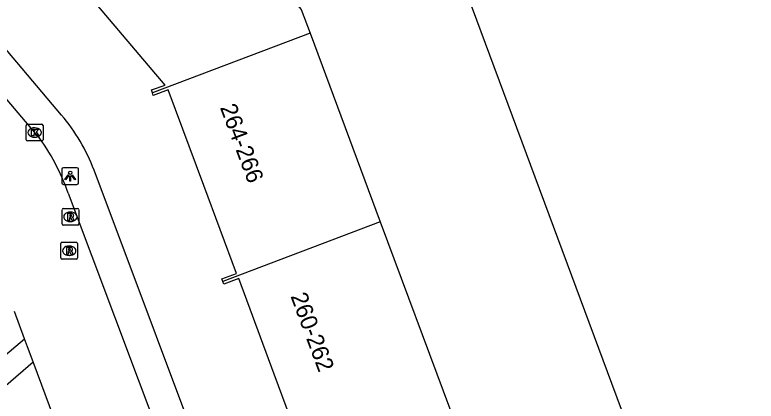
# Model space of a CAD drawing. Extents: x 162172 to 163187, y 382874 to 383684.
# Drawn here: x 162346.74 to 162390.96, y 383168.82 to 383191.84 of the extents above; entities that cross this region are included whole.
import ezdxf

# ---------------------------------------------------------------- set-up
doc = ezdxf.new("R2010")
doc.units = 0
for name, color, linetype in [('IMGEO_Haag', 7, 'Continuous'), ('IMGEO_Kolk', 7, 'Continuous'), ('IMGEO_Lichtpunt', 7, 'Continuous'), ('IMGEO_Pand', 7, 'Continuous'), ('IMGEO_Pand_nummerreeks', 7, 'Continuous'), ('IMGEO_Rijbaan_lokaal_open', 7, 'Continuous'), ('IMGEO_Rioolput', 7, 'Continuous'), ('IMGEO_Voetpad_open', 7, 'Continuous')]:
    doc.layers.add(name, color=color, linetype=linetype)

msp = doc.modelspace()

# ---------------------------------------------------------------- linework, layer by layer
at = {"layer": 'IMGEO_Haag'}
msp.add_lwpolyline([(162337.483, 383164.232), (162338.468, 383163.089), (162347.838, 383171.163)], dxfattribs=at)
at = {"layer": 'IMGEO_Kolk'}
for p, q in [((162347.497, 383185.332), (162348.349, 383185.332)), ((162347.422, 383184.406), (162347.422, 383185.258)), ((162347.91, 383185.112), (162347.935, 383185.112)), ((162348.423, 383185.258), (162348.423, 383184.406)), ((162347.933, 383184.552), (162347.908, 383184.552)), ((162348.349, 383184.332), (162347.497, 383184.332))]:
    msp.add_line(p, q, dxfattribs=at)
for points in [[(162347.497, 383185.332), (162348.349, 383185.332)], [(162347.422, 383184.406), (162347.422, 383185.258)], [(162347.743, 383185.032), (162347.866, 383185.032), (162347.866, 383184.881), (162347.996, 383185.032), (162348.16, 383185.032), (162348.014, 383184.881), (162348.167, 383184.632), (162348.015, 383184.632), (162347.93, 383184.796), (162347.866, 383184.729), (162347.866, 383184.632), (162347.743, 383184.632), (162347.743, 383185.032)], [(162348.423, 383185.258), (162348.423, 383184.406)], [(162348.349, 383184.332), (162347.497, 383184.332)]]:
    msp.add_lwpolyline(points, dxfattribs=at)
for centre, start, end in [((162347.499, 383185.256), 91.552, 178.448), ((162347.499, 383185.256), 91.552, 178.448), ((162348.347, 383185.256), 1.552, 88.448), ((162348.347, 383185.256), 1.552, 88.448), ((162347.499, 383184.408), 181.552, 268.448), ((162347.499, 383184.408), 181.552, 268.448), ((162348.347, 383184.408), 271.552, 358.448), ((162348.347, 383184.408), 271.552, 358.448)]:
    msp.add_arc(centre, 0.0765, start, end, dxfattribs=at)
for centre, major_axis, ratio, start_param, end_param in [((162347.909, 383184.832), (-0.387, 0.002), 0.722429, 4.712389, 7.853982), ((162347.934, 383184.832), (-0.39, 0.002), 0.717154, 1.570796, 4.712389)]:
    msp.add_ellipse(centre, major_axis=major_axis, ratio=ratio, start_param=start_param, end_param=end_param, dxfattribs=at)
at = {"layer": 'IMGEO_Lichtpunt'}
for p, q in [((162350.448, 383182.736), (162349.64, 383182.736)), ((162350.448, 383182.736), (162349.64, 383182.736)), ((162349.546, 383182.641), (162349.546, 383181.834)), ((162349.546, 383182.641), (162349.546, 383181.834)), ((162350.542, 383181.834), (162350.542, 383182.641)), ((162350.542, 383181.834), (162350.542, 383182.641)), ((162349.64, 383181.74), (162350.448, 383181.74)), ((162349.64, 383181.74), (162350.448, 383181.74))]:
    msp.add_line(p, q, dxfattribs=at)
for points in [[(162349.92, 383182.305), (162349.959, 383182.277), (162349.771, 383182.015), (162349.733, 383182.042), (162349.92, 383182.305)], [(162350.022, 383182.257), (162350.069, 383182.257), (162350.069, 383181.935), (162350.022, 383181.935), (162350.022, 383182.257)], [(162350.132, 383182.277), (162350.17, 383182.304), (162350.357, 383182.042), (162350.318, 383182.014), (162350.132, 383182.277)]]:
    msp.add_lwpolyline(points, dxfattribs=at)
msp.add_circle((162350.045, 383182.439), 0.0994, dxfattribs=at)
for centre, start, end in [((162349.64, 383182.641), 90, 180), ((162349.64, 383182.641), 90, 180), ((162350.448, 383182.641), 0, 90), ((162350.448, 383182.641), 0, 90), ((162349.64, 383181.834), 180, 270), ((162349.64, 383181.834), 180, 270), ((162350.448, 383181.834), 270, 0), ((162350.448, 383181.834), 270, 360)]:
    msp.add_arc(centre, 0.0946, start, end, dxfattribs=at)
at = {"layer": 'IMGEO_Pand'}
for points in [[(162404.26, 383214.377), (162370.478, 383201.768), (162383.174, 383167.656), (162375.57, 383164.802), (162386.314, 383136.041)], [(162355.095, 383202.477), (162363.815, 383192.171), (162364.347, 383190.746)], [(162354.945, 383187.202), (162354.888, 383187.368), (162355.709, 383187.654), (162352.171, 383191.826), (162348.234, 383196.468), (162347.518, 383195.859), (162347.411, 383195.985)], [(162364.347, 383190.746), (162354.945, 383187.202)], [(162364.347, 383190.746), (162368.54, 383179.505)], [(162359.146, 383175.945), (162359.084, 383176.113), (162359.965, 383176.439), (162358.011, 383181.679), (162355.887, 383187.376), (162355.002, 383187.038), (162354.945, 383187.202)], [(162368.54, 383179.505), (162359.146, 383175.945)], [(162368.54, 383179.505), (162372.735, 383168.262)], [(162363.34, 383164.702), (162363.28, 383164.876), (162364.167, 383165.185), (162362.212, 383170.437), (162360.093, 383176.132), (162359.203, 383175.79), (162359.146, 383175.945)]]:
    msp.add_lwpolyline(points, dxfattribs=at)
at = {"layer": 'IMGEO_Rijbaan_lokaal_open'}
for points in [[(162321.165, 383216.369), (162322.462, 383214.837), (162323.292, 383213.924), (162334.659, 383200.458), (162347.924, 383184.833), (162348.092, 383184.677)], [(162349.929, 383181.214), (162355.514, 383166.364), (162360.998, 383151.695), (162366.758, 383136.336), (162375.617, 383112.518), (162382.099, 383095.223), (162383.86, 383090.523), (162384.643, 383088.38)], [(162347.325, 383172.541), (162346.713, 383174.171)], [(162347.838, 383171.163), (162347.5, 383172.071), (162347.325, 383172.541)], [(162349.07, 383167.852), (162347.838, 383171.163)]]:
    msp.add_lwpolyline(points, dxfattribs=at)
msp.add_arc((162337.422, 383176.798), 13.264, 19.4466, 36.4422, dxfattribs=at)
at = {"layer": 'IMGEO_Rioolput'}
for p, q in [((162349.555, 383179.383), (162349.555, 383180.235)), ((162349.63, 383180.309), (162350.482, 383180.309)), ((162350.043, 383180.089), (162350.068, 383180.089)), ((162350.556, 383180.235), (162350.556, 383179.383)), ((162350.482, 383179.309), (162349.63, 383179.309)), ((162350.066, 383179.529), (162350.041, 383179.529)), ((162349.562, 383178.289), (162350.414, 383178.289)), ((162349.487, 383177.363), (162349.487, 383178.215)), ((162349.975, 383178.069), (162350, 383178.069)), ((162350.488, 383178.215), (162350.488, 383177.363)), ((162349.998, 383177.509), (162349.973, 383177.509)), ((162350.414, 383177.289), (162349.562, 383177.289))]:
    msp.add_line(p, q, dxfattribs=at)
for points in [[(162349.555, 383179.383), (162349.555, 383180.235)], [(162349.63, 383180.309), (162350.482, 383180.309)], [(162350.556, 383180.235), (162350.556, 383179.383)], [(162350.144, 383180.007), (162349.892, 383180.009), (162349.892, 383179.609)], [(162349.892, 383179.609), (162350.016, 383179.609), (162350.016, 383179.771), (162350.027, 383179.771)], [(162350.07, 383179.928), (162350.016, 383179.928), (162350.016, 383179.847)], [(162350.016, 383179.847), (162350.068, 383179.847)], [(162350.074, 383179.742), (162350.145, 383179.609), (162350.285, 383179.609), (162350.22, 383179.735)], [(162350.482, 383179.309), (162349.63, 383179.309)], [(162349.562, 383178.289), (162350.414, 383178.289)], [(162349.487, 383177.363), (162349.487, 383178.215)], [(162350.076, 383177.987), (162349.824, 383177.989), (162349.824, 383177.589)], [(162350.002, 383177.908), (162349.948, 383177.908), (162349.948, 383177.827)], [(162349.948, 383177.827), (162350, 383177.827)], [(162350.488, 383178.215), (162350.488, 383177.363)], [(162349.824, 383177.589), (162349.948, 383177.589), (162349.948, 383177.751), (162349.959, 383177.751)], [(162350.006, 383177.722), (162350.077, 383177.589), (162350.217, 383177.589), (162350.152, 383177.715)], [(162350.414, 383177.289), (162349.562, 383177.289)]]:
    msp.add_lwpolyline(points, dxfattribs=at)
for centre, radius, start, end in [((162349.632, 383180.233), 0.0765, 91.552, 178.448), ((162349.632, 383180.233), 0.0765, 91.552, 178.448), ((162350.48, 383180.233), 0.0765, 1.552, 88.448), ((162350.48, 383180.233), 0.0765, 1.552, 88.448), ((162350.026, 383179.718), 0.0533, 26.0293, 88.6989), ((162350.052, 383180.036), 0.19, 274.7715, 282.9687), ((162350.076, 383179.832), 0.0964, 77.0061, 93.1865), ((162350.09, 383179.889), 0.0378, 276.6634, 79.6772), ((162350.143, 383179.897), 0.109, 350.3612, 89.416), ((162350.141, 383179.897), 0.112, 277.5842, 350.9817), ((162350.125, 383179.682), 0.108, 29.5134, 73.7905), ((162349.632, 383179.385), 0.0765, 181.552, 268.448), ((162349.632, 383179.385), 0.0765, 181.552, 268.448), ((162350.48, 383179.385), 0.0765, 271.552, 358.448), ((162350.48, 383179.385), 0.0765, 271.552, 358.448), ((162349.564, 383178.213), 0.0765, 91.552, 178.448), ((162349.564, 383178.213), 0.0765, 91.552, 178.448), ((162350.412, 383178.213), 0.0765, 1.552, 88.448), ((162350.412, 383178.213), 0.0765, 1.552, 88.448), ((162349.984, 383178.016), 0.19, 274.7715, 282.9687), ((162350.008, 383177.812), 0.0964, 77.0061, 93.1865), ((162350.022, 383177.869), 0.0378, 276.6634, 79.6772), ((162350.075, 383177.877), 0.109, 350.3612, 89.416), ((162350.073, 383177.877), 0.112, 277.5842, 350.9817), ((162349.564, 383177.365), 0.0765, 181.552, 268.448), ((162349.564, 383177.365), 0.0765, 181.552, 268.448), ((162349.958, 383177.698), 0.0533, 26.0293, 88.6989), ((162350.057, 383177.662), 0.108, 29.5134, 73.7905), ((162350.412, 383177.365), 0.0765, 271.552, 358.448), ((162350.412, 383177.365), 0.0765, 271.552, 358.448)]:
    msp.add_arc(centre, radius, start, end, dxfattribs=at)
for centre, major_axis, ratio, start_param, end_param in [((162350.042, 383179.809), (-0.387, 0.002), 0.722429, 4.712389, 7.853982), ((162350.067, 383179.809), (-0.39, 0.002), 0.717154, 1.570796, 4.712389), ((162349.974, 383177.789), (-0.387, 0.002), 0.722429, 4.712389, 7.853982), ((162349.999, 383177.789), (-0.39, 0.002), 0.717154, 1.570796, 4.712389)]:
    msp.add_ellipse(centre, major_axis=major_axis, ratio=ratio, start_param=start_param, end_param=end_param, dxfattribs=at)
at = {"layer": 'IMGEO_Voetpad_open'}
for points in [[(162349.528, 383185.876), (162334.889, 383203.215), (162334.765, 383203.109), (162329.632, 383209.219)], [(162394.027, 383068.875), (162388.064, 383084.639), (162358.858, 383162.93), (162351.468, 383182.584)], [(162345.888, 383171.328), (162347.325, 383172.541)]]:
    msp.add_lwpolyline(points, dxfattribs=at)
msp.add_arc((162340.958, 383178.608), 11.237, 20.7217, 40.3006, dxfattribs=at)

# ---------------------------------------------------------------- texts
at = {"layer": 'IMGEO_Pand_nummerreeks'}
for s, rotation, p in [('264-266', 290.4486, (162358.966, 383186.33)), ('260-262', 290.4131, (162363.173, 383175.084))]:
    msp.add_text(s, height=1, rotation=rotation, dxfattribs=at).set_placement(p)

doc.saveas('drawing.dxf')
